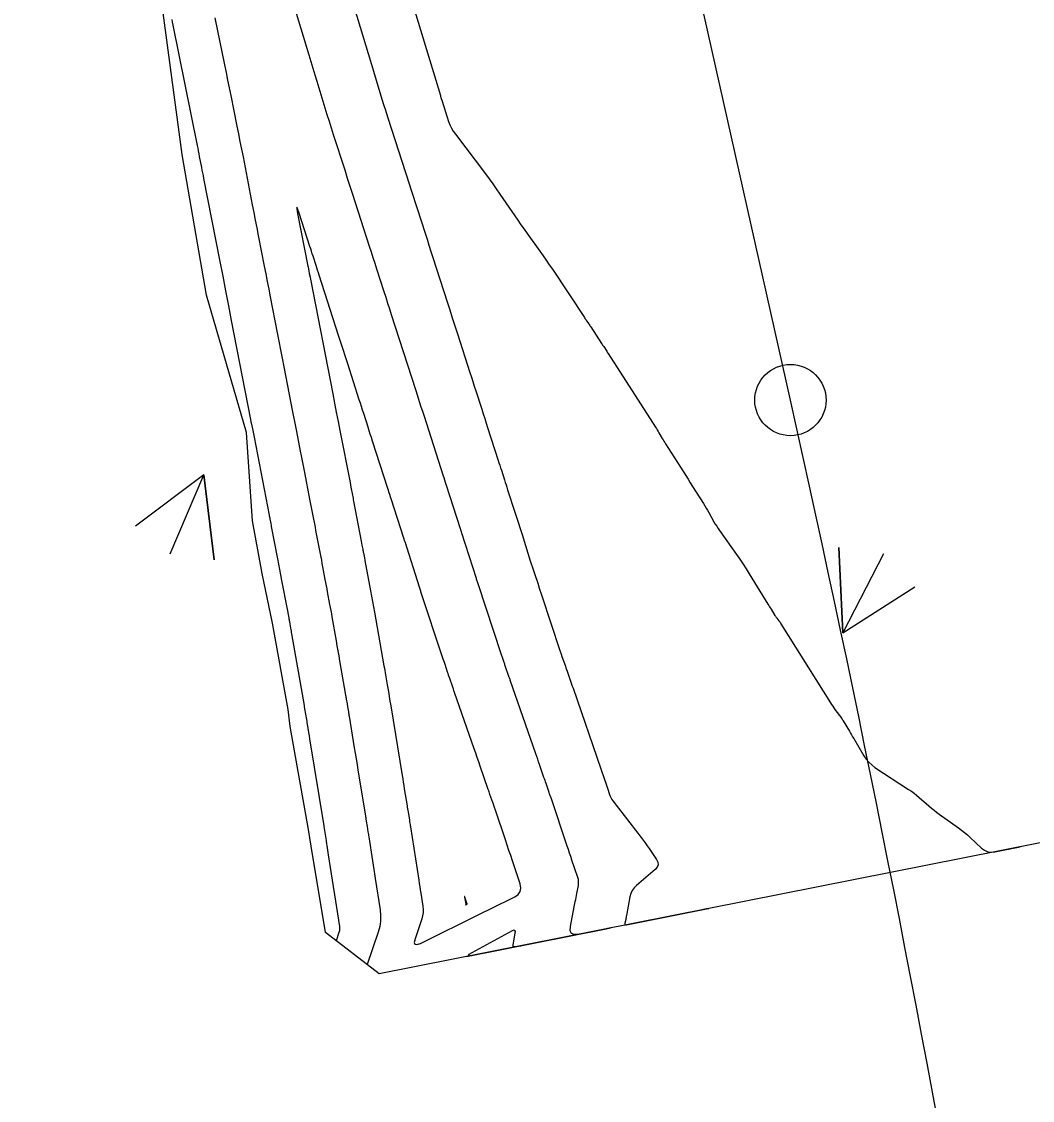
# Model space of a CAD drawing. Extents: x 954385 to 988206, y 1868364 to 1924553.
# Drawn here: x 958146.7 to 958217.6, y 1918080.6 to 1918156.3 of the extents above; entities that cross this region are included whole.
import ezdxf

# ---------------------------------------------------------------- set-up
doc = ezdxf.new("R2010")
doc.units = 0
for name, color, linetype in [('21', 7, 'Continuous'), ('24', 7, 'Continuous'), ('26', 7, 'Continuous'), ('6', 7, 'Continuous'), ('7', 7, 'Continuous'), ('Default', 7, 'Continuous')]:
    doc.layers.add(name, color=color, linetype=linetype)

msp = doc.modelspace()

# ---------------------------------------------------------------- linework, layer by layer
at = {"layer": '21'}
msp.add_circle((958200.602, 1918129.717), 2.5, dxfattribs=at)
at = {"layer": '24'}
msp.add_lwpolyline([(958256.319, 1918106.238), (958171.777, 1918089.484), (958168.005, 1918092.381), (958167.013, 1918098.437), (958166.816, 1918099.614), (958165.542, 1918106.832), (958165.391, 1918108.017), (958164.309, 1918114.062), (958163.581, 1918117.562), (958162.887, 1918121.253), (958162.486, 1918127.45), (958159.669, 1918137.067), (958157.957, 1918146.932), (958156.623, 1918156.881), (958155.3, 1918166.833), (958153.803, 1918176.746), (958152.102, 1918186.612), (958150.372, 1918196.473), (958148.308, 1918206.258), (958146.162, 1918216.026)], dxfattribs=at)
at = {"layer": '26'}
for points in [[(958157.131, 1918118.928), (958159.496, 1918124.479), (958160.219, 1918118.523), (958159.496, 1918124.479), (958154.699, 1918120.875)], [(958207.131, 1918118.928), (958204.266, 1918113.392), (958203.99, 1918119.386), (958204.266, 1918113.392), (958209.319, 1918116.629)]]:
    msp.add_lwpolyline(points, dxfattribs=at)
at = {"layer": '6'}
msp.add_lwpolyline([(958177.768, 1918094.856), (958177.841, 1918094.386), (958177.844, 1918094.366), (958177.844, 1918094.363), (958177.844, 1918094.359), (958177.844, 1918094.356), (958177.843, 1918094.353), (958177.836, 1918094.332), (958177.835, 1918094.328), (958177.836, 1918094.326), (958177.838, 1918094.326), (958177.841, 1918094.327), (958177.937, 1918094.375), (958177.942, 1918094.378), (958177.944, 1918094.381), (958177.945, 1918094.386), (958177.944, 1918094.391), (958177.879, 1918094.585), (958177.786, 1918094.861), (958177.771, 1918094.9), (958177.764, 1918094.912), (958177.762, 1918094.898)], close=True, dxfattribs=at)
at = {"layer": '7'}
for points in [[(958169.407, 1918159.283), (958171.235, 1918153.246), (958171.33, 1918152.934), (958171.424, 1918152.622), (958171.519, 1918152.309), (958171.613, 1918151.997), (958171.992, 1918150.748), (958172.088, 1918150.436), (958172.184, 1918150.124), (958172.283, 1918149.813), (958172.382, 1918149.502), (958173.877, 1918144.874), (958174.016, 1918144.444), (958174.155, 1918144.013), (958174.294, 1918143.582), (958174.433, 1918143.152), (958174.989, 1918141.429), (958175.128, 1918140.998), (958175.267, 1918140.568), (958175.406, 1918140.137), (958175.544, 1918139.706), (958176.539, 1918136.61), (958176.719, 1918136.049), (958176.899, 1918135.489), (958177.079, 1918134.929), (958177.259, 1918134.369), (958178.132, 1918131.653), (958178.236, 1918131.331), (958178.34, 1918131.008), (958178.444, 1918130.686), (958178.547, 1918130.363), (958178.963, 1918129.073), (958179.067, 1918128.751), (958179.171, 1918128.428), (958179.275, 1918128.106), (958179.378, 1918127.784), (958180.118, 1918125.488), (958180.173, 1918125.317), (958180.229, 1918125.145), (958180.284, 1918124.974), (958180.339, 1918124.802), (958180.561, 1918124.116), (958180.616, 1918123.944), (958180.671, 1918123.773), (958180.726, 1918123.601), (958180.781, 1918123.43), (958181.307, 1918121.794), (958181.353, 1918121.65), (958181.399, 1918121.506), (958181.445, 1918121.362), (958181.491, 1918121.218), (958181.674, 1918120.642), (958181.72, 1918120.498), (958181.766, 1918120.354), (958181.812, 1918120.21), (958181.858, 1918120.066), (958182.371, 1918118.45), (958182.437, 1918118.244), (958182.503, 1918118.038), (958182.57, 1918117.833), (958182.638, 1918117.627), (958182.909, 1918116.806), (958182.976, 1918116.601), (958183.044, 1918116.396), (958183.112, 1918116.191), (958183.179, 1918115.986), (958184.445, 1918112.15), (958184.454, 1918112.12), (958184.464, 1918112.091), (958184.474, 1918112.062), (958184.484, 1918112.033), (958184.535, 1918111.888), (958184.555, 1918111.83), (958184.565, 1918111.801), (958184.786, 1918111.171), (958184.826, 1918111.056), (958184.866, 1918110.942), (958184.906, 1918110.827), (958184.946, 1918110.712), (958185.166, 1918110.078), (958185.216, 1918109.934), (958185.266, 1918109.79), (958185.315, 1918109.646), (958185.365, 1918109.503), (958187.312, 1918103.866), (958187.337, 1918103.795), (958187.707, 1918102.723), (958187.719, 1918102.687), (958187.755, 1918102.579), (958187.952, 1918101.994), (958187.989, 1918101.895), (958188.035, 1918101.8), (958188.089, 1918101.709), (958188.15, 1918101.622), (958190.137, 1918099.037), (958190.28, 1918098.849), (958190.42, 1918098.659), (958190.557, 1918098.467), (958190.692, 1918098.273), (958191.225, 1918097.492), (958191.319, 1918097.302), (958191.335, 1918097.123), (958191.272, 1918096.954), (958191.132, 1918096.795), (958189.821, 1918095.675), (958189.652, 1918095.506), (958189.518, 1918095.316), (958189.419, 1918095.106), (958189.356, 1918094.875), (958189.105, 1918093.565), (958189.092, 1918093.498), (958189.08, 1918093.431), (958189.067, 1918093.363), (958189.054, 1918093.296), (958189.002, 1918093.027), (958188.999, 1918092.97), (958189.016, 1918092.933), (958189.053, 1918092.916), (958189.11, 1918092.92), (958194.73, 1918094.033), (958194.874, 1918094.061), (958194.73, 1918094.033), (958193.866, 1918093.862)], [(958173.589, 1918159.229), (958176.065, 1918151.063), (958176.075, 1918151.031), (958176.084, 1918150.999), (958176.094, 1918150.968), (958176.105, 1918150.936), (958176.186, 1918150.684), (958176.645, 1918149.261), (958176.735, 1918149.019), (958176.844, 1918148.786), (958176.972, 1918148.564), (958177.119, 1918148.351), (958179.22, 1918145.572), (958179.48, 1918145.224), (958179.736, 1918144.873), (958179.988, 1918144.52), (958180.236, 1918144.163), (958181.279, 1918142.643), (958181.496, 1918142.329), (958181.714, 1918142.016), (958181.935, 1918141.704), (958182.156, 1918141.393), (958183.047, 1918140.151), (958183.269, 1918139.84), (958183.487, 1918139.527), (958183.703, 1918139.211), (958183.915, 1918138.894), (958186.166, 1918135.498), (958186.203, 1918135.443), (958186.239, 1918135.389), (958186.276, 1918135.334), (958186.313, 1918135.28), (958186.462, 1918135.064), (958186.499, 1918135.01), (958186.536, 1918134.956), (958186.572, 1918134.901), (958186.608, 1918134.846), (958187.362, 1918133.692), (958187.4, 1918133.634), (958187.437, 1918133.577), (958187.475, 1918133.519), (958187.513, 1918133.462), (958187.722, 1918133.143), (958187.73, 1918133.13), (958187.738, 1918133.117), (958187.746, 1918133.104), (958187.754, 1918133.091), (958187.785, 1918133.037), (958187.793, 1918133.024), (958187.801, 1918133.011), (958187.809, 1918132.997), (958187.818, 1918132.984), (958191.148, 1918127.815), (958191.21, 1918127.719), (958191.27, 1918127.621), (958191.329, 1918127.523), (958191.386, 1918127.425), (958191.614, 1918127.028), (958191.672, 1918126.93), (958191.731, 1918126.832), (958191.79, 1918126.734), (958191.851, 1918126.638), (958193.104, 1918124.673), (958193.265, 1918124.421), (958193.425, 1918124.168), (958193.585, 1918123.916), (958193.744, 1918123.663), (958194.502, 1918122.458), (958194.6, 1918122.302), (958194.695, 1918122.144), (958194.789, 1918121.985), (958194.88, 1918121.825), (958195.244, 1918121.183), (958195.336, 1918121.024), (958195.433, 1918120.867), (958195.534, 1918120.713), (958195.639, 1918120.561), (958196.83, 1918118.887), (958197.062, 1918118.556), (958197.287, 1918118.221), (958197.506, 1918117.882), (958197.72, 1918117.54), (958199.025, 1918115.406), (958199.08, 1918115.316), (958199.135, 1918115.226), (958199.191, 1918115.137), (958199.247, 1918115.047), (958199.521, 1918114.612), (958199.553, 1918114.562), (958199.586, 1918114.513), (958199.621, 1918114.465), (958199.656, 1918114.417), (958199.801, 1918114.228), (958199.837, 1918114.181), (958199.872, 1918114.132), (958199.905, 1918114.083), (958199.937, 1918114.033), (958203.414, 1918108.492), (958203.489, 1918108.374), (958203.567, 1918108.258), (958203.646, 1918108.143), (958203.727, 1918108.029), (958204.202, 1918107.376), (958204.221, 1918107.351), (958204.24, 1918107.325), (958204.277, 1918107.275), (958204.286, 1918107.262), (958204.295, 1918107.249), (958204.303, 1918107.236), (958204.311, 1918107.223), (958204.739, 1918106.488), (958204.813, 1918106.362), (958204.887, 1918106.235), (958204.961, 1918106.108), (958205.036, 1918105.982), (958205.76, 1918104.763), (958205.918, 1918104.529), (958206.098, 1918104.317), (958206.302, 1918104.127), (958206.529, 1918103.96), (958208.891, 1918102.412), (958209.081, 1918102.283), (958209.266, 1918102.148), (958209.446, 1918102.007), (958209.622, 1918101.859), (958210.316, 1918101.257), (958210.491, 1918101.108), (958210.669, 1918100.964), (958210.851, 1918100.824), (958211.035, 1918100.688), (958212.378, 1918099.722), (958212.595, 1918099.561), (958212.806, 1918099.393), (958213.012, 1918099.218), (958213.212, 1918099.037), (958214.003, 1918098.299), (958214.209, 1918098.144), (958214.432, 1918098.049), (958214.672, 1918098.013), (958214.928, 1918098.035), (958216.707, 1918098.388)], [(958177.894, 1918090.696), (958187.573, 1918092.615), (958187.888, 1918092.677), (958187.993, 1918092.698), (958187.888, 1918092.677), (958187.573, 1918092.615), (958185.73, 1918092.25), (958185.442, 1918092.233), (958185.255, 1918092.319), (958185.168, 1918092.506), (958185.183, 1918092.794), (958185.522, 1918094.549), (958185.549, 1918094.689), (958185.576, 1918094.83), (958185.603, 1918094.971), (958185.63, 1918095.112), (958185.738, 1918095.675), (958185.756, 1918095.815), (958185.755, 1918095.954), (958185.737, 1918096.092), (958185.7, 1918096.229), (958185.29, 1918097.45), (958185.207, 1918097.699), (958185.123, 1918097.948), (958185.04, 1918098.197), (958184.956, 1918098.446), (958183.822, 1918101.818), (958183.81, 1918101.855), (958183.797, 1918101.892), (958183.784, 1918101.929), (958183.772, 1918101.966), (958183.721, 1918102.114), (958183.695, 1918102.188), (958183.67, 1918102.262), (958183.474, 1918102.83), (958183.437, 1918102.937), (958183.401, 1918103.044), (958183.364, 1918103.151), (958183.327, 1918103.258), (958183.016, 1918104.159), (958182.951, 1918104.345), (958182.887, 1918104.531), (958182.823, 1918104.716), (958182.759, 1918104.902), (958180.962, 1918110.08), (958180.947, 1918110.125), (958180.91, 1918110.23), (958180.899, 1918110.26), (958180.593, 1918111.14), (958180.573, 1918111.198), (958180.553, 1918111.256), (958180.533, 1918111.314), (958180.514, 1918111.373), (958180.417, 1918111.665), (958180.359, 1918111.841), (958178.714, 1918116.827), (958178.605, 1918117.154), (958178.594, 1918117.188), (958178.593, 1918117.193), (958177.579, 1918120.378), (958177.545, 1918120.484), (958177.511, 1918120.59), (958177.495, 1918120.642), (958177.478, 1918120.695), (958176.5, 1918123.726), (958176.43, 1918123.943), (958176.325, 1918124.269), (958176.29, 1918124.378), (958174.923, 1918128.624), (958174.825, 1918128.926), (958174.728, 1918129.227), (958174.534, 1918129.83), (958174.485, 1918129.981), (958174.437, 1918130.132), (958174.388, 1918130.283), (958174.34, 1918130.434), (958172.647, 1918135.702), (958172.519, 1918136.101), (958172.391, 1918136.5), (958172.262, 1918136.899), (958172.134, 1918137.298), (958171.621, 1918138.894), (958171.493, 1918139.293), (958171.364, 1918139.692), (958171.236, 1918140.091), (958171.107, 1918140.489), (958170.117, 1918143.553), (958169.933, 1918144.122), (958169.75, 1918144.692), (958169.566, 1918145.261), (958169.382, 1918145.831), (958168.578, 1918148.321), (958168.429, 1918148.785), (958168.283, 1918149.249), (958168.139, 1918149.714), (958167.996, 1918150.18), (958167.431, 1918152.045), (958167.29, 1918152.511), (958167.149, 1918152.977), (958167.008, 1918153.443), (958166.866, 1918153.91), (958165.575, 1918158.166)], [(958157.231, 1918156.401), (958157.271, 1918156.205), (958157.311, 1918156.008), (958159.015, 1918147.571), (958159.054, 1918147.379), (958159.092, 1918147.187), (958159.13, 1918146.994), (958159.168, 1918146.802), (958159.318, 1918146.033), (958159.355, 1918145.84), (958159.393, 1918145.648), (958159.43, 1918145.456), (958159.468, 1918145.263), (958160.605, 1918139.438), (958160.807, 1918138.403), (958161.009, 1918137.368), (958161.21, 1918136.333), (958161.411, 1918135.297), (958162.759, 1918128.354), (958162.791, 1918128.193), (958162.822, 1918128.031), (958162.908, 1918127.591), (958162.934, 1918127.458), (958163.002, 1918127.106), (958164.061, 1918121.656), (958164.074, 1918121.589), (958164.087, 1918121.522), (958164.1, 1918121.455), (958164.113, 1918121.388), (958164.177, 1918121.053), (958164.202, 1918120.919), (958164.215, 1918120.852), (958164.649, 1918118.587), (958164.721, 1918118.208), (958164.793, 1918117.83), (958164.865, 1918117.452), (958164.936, 1918117.074), (958165.342, 1918114.927), (958165.388, 1918114.681), (958165.434, 1918114.436), (958165.446, 1918114.374), (958165.457, 1918114.313), (958165.468, 1918114.251), (958165.479, 1918114.19), (958165.562, 1918113.719), (958165.579, 1918113.62), (958165.596, 1918113.521), (958165.614, 1918113.422), (958165.631, 1918113.323), (958166.508, 1918108.294), (958166.515, 1918108.257), (958166.521, 1918108.22), (958166.546, 1918108.07), (958166.675, 1918107.306), (958166.694, 1918107.193), (958166.713, 1918107.081), (958166.731, 1918106.969), (958166.749, 1918106.856), (958166.823, 1918106.406), (958166.859, 1918106.181), (958166.896, 1918105.956), (958167.886, 1918099.87), (958167.894, 1918099.82), (958167.915, 1918099.685), (958167.918, 1918099.668), (958168.053, 1918098.821), (958168.066, 1918098.739), (958168.079, 1918098.657), (958168.092, 1918098.574), (958168.105, 1918098.492), (958168.156, 1918098.164), (958168.182, 1918098), (958168.207, 1918097.836), (958168.991, 1918092.79), (958169.001, 1918092.688), (958168.998, 1918092.588), (958168.984, 1918092.488), (958168.957, 1918092.389), (958168.76, 1918091.801)], [(958160.267, 1918156.515), (958160.932, 1918153.232), (958161.041, 1918152.694), (958161.15, 1918152.155), (958161.259, 1918151.616), (958161.368, 1918151.077), (958161.803, 1918148.921), (958161.912, 1918148.382), (958162.019, 1918147.843), (958162.126, 1918147.304), (958162.231, 1918146.764), (958162.883, 1918143.418), (958162.988, 1918142.879), (958163.093, 1918142.339), (958163.198, 1918141.8), (958163.304, 1918141.26), (958163.725, 1918139.103), (958163.83, 1918138.564), (958163.935, 1918138.024), (958164.04, 1918137.485), (958164.145, 1918136.946), (958164.632, 1918134.439), (958164.748, 1918133.841), (958164.864, 1918133.244), (958164.98, 1918132.646), (958165.096, 1918132.048), (958165.71, 1918128.892), (958165.777, 1918128.548), (958165.844, 1918128.204), (958165.911, 1918127.86), (958165.978, 1918127.516), (958166.245, 1918126.139), (958166.312, 1918125.795), (958166.379, 1918125.451), (958166.446, 1918125.107), (958166.513, 1918124.762), (958166.925, 1918122.64), (958166.97, 1918122.41), (958167.014, 1918122.179), (958167.059, 1918121.949), (958167.103, 1918121.719), (958167.279, 1918120.797), (958167.323, 1918120.566), (958167.367, 1918120.336), (958167.411, 1918120.106), (958167.455, 1918119.875), (958167.637, 1918118.924), (958167.679, 1918118.701), (958167.722, 1918118.479), (958167.764, 1918118.256), (958167.806, 1918118.034), (958167.976, 1918117.134), (958168.017, 1918116.916), (958168.058, 1918116.698), (958168.099, 1918116.48), (958168.141, 1918116.262), (958168.305, 1918115.389), (958168.346, 1918115.171), (958168.386, 1918114.953), (958168.426, 1918114.734), (958168.464, 1918114.516), (958168.757, 1918112.843), (958168.819, 1918112.491), (958168.881, 1918112.14), (958168.942, 1918111.788), (958169.004, 1918111.436), (958169.425, 1918109.018), (958169.437, 1918108.951), (958169.449, 1918108.884), (958169.46, 1918108.816), (958169.472, 1918108.749), (958169.528, 1918108.412), (958169.562, 1918108.21), (958169.62, 1918107.865), (958169.634, 1918107.785), (958169.647, 1918107.705), (958169.66, 1918107.625), (958169.673, 1918107.545), (958170.033, 1918105.339), (958170.097, 1918104.945), (958170.161, 1918104.55), (958170.225, 1918104.156), (958170.29, 1918103.761), (958170.809, 1918100.57), (958170.819, 1918100.507), (958170.829, 1918100.444), (958170.839, 1918100.381), (958170.849, 1918100.319), (958170.889, 1918100.067), (958170.909, 1918099.942), (958170.929, 1918099.816), (958170.99, 1918099.432), (958171.004, 1918099.347), (958171.017, 1918099.261), (958171.031, 1918099.176), (958171.044, 1918099.091), (958171.305, 1918097.412), (958171.353, 1918097.103), (958171.401, 1918096.795), (958171.449, 1918096.487), (958171.497, 1918096.179), (958171.84, 1918093.972), (958171.878, 1918093.576), (958171.869, 1918093.185), (958171.812, 1918092.797), (958171.708, 1918092.414), (958170.941, 1918090.126)]]:
    msp.add_lwpolyline(points, dxfattribs=at)
for points in [[(958166.776, 1918139.117), (958166.793, 1918139.03), (958166.81, 1918138.943), (958166.853, 1918138.725), (958166.87, 1918138.638), (958166.878, 1918138.594), (958166.927, 1918138.343), (958166.955, 1918138.198), (958168.521, 1918130.15), (958168.646, 1918129.506), (958168.772, 1918128.861), (958168.897, 1918128.217), (958169.022, 1918127.573), (958169.731, 1918123.926), (958169.794, 1918123.599), (958169.9, 1918123.054), (958169.921, 1918122.945), (958169.942, 1918122.836), (958169.963, 1918122.728), (958169.984, 1918122.619), (958170.517, 1918119.825), (958170.544, 1918119.686), (958170.571, 1918119.546), (958170.625, 1918119.261), (958170.638, 1918119.194), (958170.651, 1918119.127), (958170.663, 1918119.06), (958170.676, 1918118.993), (958170.739, 1918118.659), (958170.777, 1918118.458), (958171.176, 1918116.343), (958171.246, 1918115.968), (958171.315, 1918115.593), (958171.383, 1918115.218), (958171.449, 1918114.842), (958172.11, 1918111.071), (958172.138, 1918110.915), (958172.165, 1918110.759), (958172.192, 1918110.603), (958172.22, 1918110.447), (958172.343, 1918109.742), (958172.363, 1918109.626), (958172.383, 1918109.51), (958172.402, 1918109.394), (958172.422, 1918109.278), (958172.534, 1918108.613), (958172.571, 1918108.393), (958172.576, 1918108.361), (958172.582, 1918108.33), (958172.587, 1918108.298), (958172.592, 1918108.267), (958173.387, 1918103.386), (958173.425, 1918103.153), (958173.463, 1918102.919), (958173.501, 1918102.686), (958173.539, 1918102.452), (958173.731, 1918101.27), (958173.749, 1918101.161), (958173.767, 1918101.052), (958173.784, 1918100.943), (958173.801, 1918100.834), (958173.893, 1918100.261), (958173.912, 1918100.142), (958173.943, 1918099.945), (958173.949, 1918099.906), (958173.955, 1918099.866), (958173.962, 1918099.827), (958173.968, 1918099.787), (958174.55, 1918096.046), (958174.586, 1918095.818), (958174.621, 1918095.591), (958174.656, 1918095.363), (958174.692, 1918095.135), (958174.833, 1918094.224), (958174.855, 1918093.997), (958174.85, 1918093.773), (958174.817, 1918093.55), (958174.758, 1918093.331), (958174.292, 1918091.94), (958174.239, 1918091.691), (958174.283, 1918091.554), (958174.425, 1918091.528), (958174.664, 1918091.615), (958178.912, 1918093.71), (958179.091, 1918093.798), (958179.449, 1918093.975), (958179.628, 1918094.063), (958181.28, 1918094.878), (958181.525, 1918095.044), (958181.67, 1918095.252), (958181.715, 1918095.501), (958181.66, 1918095.793), (958181.119, 1918097.404), (958180.995, 1918097.772), (958180.871, 1918098.14), (958180.747, 1918098.508), (958180.623, 1918098.877), (958179.92, 1918100.966), (958179.9, 1918101.026), (958179.879, 1918101.086), (958179.859, 1918101.146), (958179.839, 1918101.206), (958179.756, 1918101.445), (958179.736, 1918101.505), (958179.715, 1918101.565), (958179.694, 1918101.625), (958179.673, 1918101.685), (958179.541, 1918102.067), (958179.512, 1918102.15), (958179.483, 1918102.234), (958179.454, 1918102.317), (958179.425, 1918102.401), (958178.855, 1918104.044), (958178.75, 1918104.346), (958178.645, 1918104.648), (958178.541, 1918104.95), (958178.436, 1918105.251), (958177.063, 1918109.216), (958177.041, 1918109.278), (958177.02, 1918109.339), (958176.977, 1918109.462), (958176.956, 1918109.524), (958176.934, 1918109.585), (958176.719, 1918110.196), (958176.68, 1918110.308), (958176.642, 1918110.42), (958176.604, 1918110.533), (958176.566, 1918110.646), (958176.39, 1918111.178), (958176.349, 1918111.304), (958176.307, 1918111.431), (958176.265, 1918111.557), (958176.223, 1918111.683), (958174.703, 1918116.277), (958174.694, 1918116.303), (958174.686, 1918116.33), (958174.677, 1918116.356), (958174.669, 1918116.383), (958174.601, 1918116.595), (958173.59, 1918119.774), (958173.583, 1918119.793), (958173.506, 1918120.033), (958172.617, 1918122.793), (958172.578, 1918122.913), (958172.54, 1918123.033), (958172.462, 1918123.273), (958172.423, 1918123.393), (958172.384, 1918123.513), (958171.311, 1918126.845), (958171.233, 1918127.086), (958171.155, 1918127.327), (958171.078, 1918127.568), (958171, 1918127.809), (958170.689, 1918128.774), (958170.612, 1918129.015), (958170.534, 1918129.256), (958170.457, 1918129.498), (958170.379, 1918129.739), (958169.57, 1918132.255), (958169.41, 1918132.754), (958169.249, 1918133.254), (958169.088, 1918133.754), (958168.928, 1918134.253), (958167.569, 1918138.483), (958167.516, 1918138.649), (958167.462, 1918138.816), (958167.408, 1918138.983), (958167.355, 1918139.149), (958167.14, 1918139.816), (958167.086, 1918139.982), (958167.032, 1918140.149), (958166.978, 1918140.315), (958166.924, 1918140.482), (958166.17, 1918142.816), (958166.056, 1918143.147), (958165.999, 1918143.253), (958166.001, 1918143.133), (958166.062, 1918142.788)], [(958181.226, 1918091.367), (958181.179, 1918091.389), (958181.158, 1918091.435), (958181.161, 1918091.508), (958181.319, 1918092.324), (958181.328, 1918092.458), (958181.293, 1918092.531), (958181.213, 1918092.543), (958181.088, 1918092.493), (958178.272, 1918090.966), (958178.064, 1918090.84), (958178.005, 1918090.767), (958178.096, 1918090.749), (958178.338, 1918090.784), (958181.638, 1918091.439), (958181.701, 1918091.451), (958181.298, 1918091.371)]]:
    msp.add_lwpolyline(points, close=True, dxfattribs=at)
at = {"layer": 'Default'}
msp.add_line((958200.602, 1918129.717), (957843.865, 1919719.405), dxfattribs=at)
msp.add_arc((956885.181, 1917834.527), 1348.136, 1.424104, 12.648055, dxfattribs=at)

doc.saveas('drawing.dxf')
